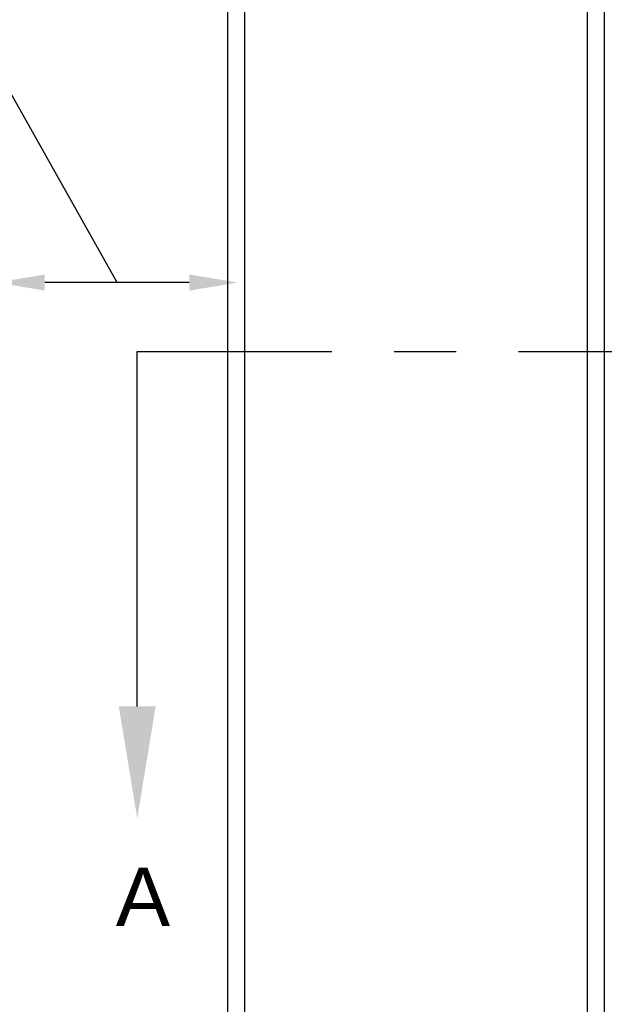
# Model space of a CAD drawing. Header units: inches. Extents: x 218.9 to 312.4, y 214.8 to 247.8.
# Tile 282 of 319: x 275.153 to 276.092, y 241.572 to 243.153. Entities that reach past the tile are written whole.
import ezdxf
from ezdxf import colors
from ezdxf.entities.mleader import LeaderData, LeaderLine
from ezdxf.math import Vec2, Vec3

# ---------------------------------------------------------------- set-up
doc = ezdxf.new("R2010")
doc.units = ezdxf.units.IN
doc.header["$LTSCALE"] = 0.25
doc.header["$MEASUREMENT"] = 0
doc.linetypes.add('CENTER', pattern=[2, 1.25, -0.25, 0.25, -0.25])
for name, color, linetype in [('ANNOTATIONS', 1, 'Continuous'), ('MOTOR LH', 7, 'Continuous'), ('SECTION CUTS', 6, 'CENTER')]:
    doc.layers.add(name, color=color, linetype=linetype)
doc.styles.add('ARIAL', font='arial.ttf', dxfattribs={"height": 0.09375})
doc.styles.add('ROMANS', font='Romans', dxfattribs={"height": 0.09375})
doc.styles.get("Standard").update_dxf_attribs({"font": 'romans.shx'})
doc.dimstyles.get("Standard").update_dxf_attribs({"dimscale": 60, "dimtxt": 0.0833, "dimasz": 0.0833, "dimexe": 0.0833, "dimexo": 0.04, "dimgap": 0.09, "dimtad": 0, "dimtih": 1, "dimtoh": 1, "dimdec": 4, "dimzin": 1, "dimdsep": 46, "dimlunit": 4, "dimtxsty": 'Standard', "dimcen": 0.09, "dimclrt": 150, "dimadec": 4, "dimazin": 2, "dimtfac": 1, "dimtdec": 0, "dimtofl": 0, "dimtmove": 0, "dimatfit": 3, "dimfxl": 1, "dimtolj": 1, "dimtzin": 0, "dimlwd": -1, "dimlwe": -1, "dimarcsym": 1})

msp = doc.modelspace()

# ---------------------------------------------------------------- linework, layer by layer
at = {"layer": 'ANNOTATIONS'}
msp.add_line((275.425, 242.73098), (275.19296, 242.73098), dxfattribs=at)
for points in [[(275.19296, 242.71804), (275.19296, 242.74393), (275.1153, 242.73098)], [(275.425, 242.71804), (275.425, 242.74393), (275.50267, 242.73098)]]:
    msp.add_solid(points, dxfattribs=at)
at = {"layer": 'MOTOR LH'}
for p, q in [((275.48626, 243.46417), (275.48626, 240.10354)), ((275.51361, 243.46417), (275.51361, 240.10354)), ((276.06439, 243.46417), (276.06439, 240.10348)), ((276.09173, 243.21417), (276.09173, 240.10348))]:
    msp.add_line(p, q, dxfattribs=at)
at = {"layer": 'SECTION CUTS'}
msp.add_line((275.34142, 242.62001), (281.83541, 242.62001), dxfattribs=at)

# ---------------------------------------------------------------- texts
at = {"layer": 'SECTION CUTS', "style": 'ARIAL'}
msp.add_text('A', height=0.09375, dxfattribs=at).set_placement((275.30694, 241.69757))

# ---------------------------------------------------------------- leaders
at = {"layer": 'ANNOTATIONS', "has_arrowhead": 0}
msp.add_leader([(275.30898, 242.73098), (275.10604, 243.09191), (275.01023, 243.09191)], dimstyle='Standard', override={"dimtxt": 0.09375, "dimasz": 0.09375, "dimexe": 0.046875, "dimgap": 0.09, "dimtad": 0, "dimtih": 0, "dimtoh": 0, "dimtxsty": 'ROMANS'}, dxfattribs=at)
at = {"layer": 'SECTION CUTS'}
ml = msp.add_multileader_mtext('Standard', dxfattribs=at)
ml.set_content('', color=256)
ml.set_leader_properties()
ml.build(insert=Vec2(0, 0))
ml.multileader.update_dxf_attribs({"dogleg_length": 0, "arrow_head_size": 0.18})
ctx = ml.context
ctx.base_point, ctx.char_height, ctx.arrow_head_size, ctx.landing_gap_size, ctx.plane_origin = Vec3(275.34142, 242.62001), 0.18, 0.18, 0, Vec3(275.34142, 241.87048)
notes = []
notes.append((ctx, [(0, (1, 1, 0), (275.34142, 242.62001), (1, 0), 0, [(0, [(275.34142, 241.87048)], 0, [])])]))
ctx.mtext.insert, ctx.mtext.flow_direction = Vec3(275.34142, 242.71001), 5
for ctx, leaders in notes:
    for number, flags, end, landing, length, lines in leaders:
        leader = LeaderData()
        leader.index, (leader.has_last_leader_line, leader.has_dogleg_vector, leader.attachment_direction) = number, flags
        leader.last_leader_point, leader.dogleg_vector, leader.dogleg_length = Vec3(end), Vec3(landing), length
        for number, points, colour, breaks in lines:
            line = LeaderLine()
            line.index, line.vertices, line.color, line.breaks = number, Vec3.list(points), colors.encode_raw_color(colour), breaks
            leader.lines.append(line)
        ctx.leaders.append(leader)

doc.saveas('drawing.dxf')
